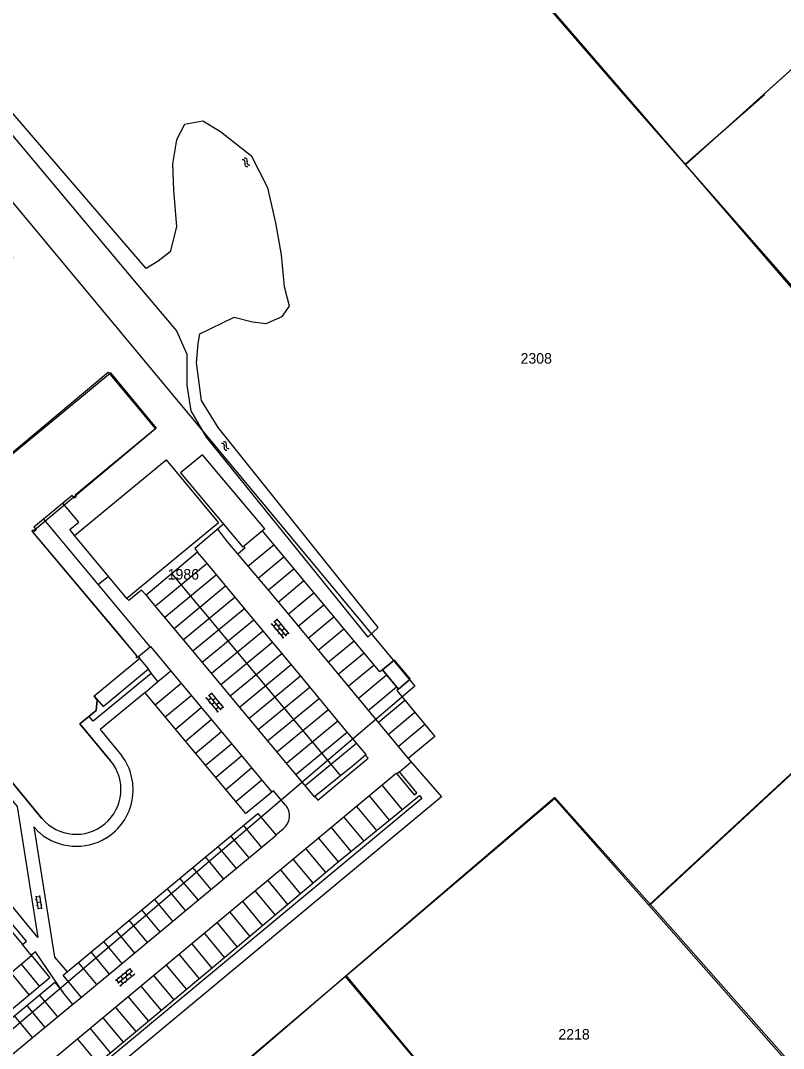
# Model space of a CAD drawing. Extents: x 148816 to 151297, y 399515 to 402500.
# Drawn here: x 149516 to 149646.3, y 401337.1 to 401512.7 of the extents above; entities that cross this region are included whole.
import ezdxf

# ---------------------------------------------------------------- set-up
doc = ezdxf.new("R2010")
doc.units = 0
for name, color, linetype in [('B01 Hoofdgebouw  [D] Norm', 7, 'Continuous'), ('B01 Hoofdgebouw  [T] Norm', 7, 'Continuous'), ('B01 hoofgebouw', 7, 'Continuous'), ('B02 Bijgebouw  [D] Norm', 7, 'Continuous'), ('B02 Bijgebouw  [T] Norm', 7, 'Continuous'), ('G01 perceelsgrens', 7, 'Continuous'), ('S02 Open verharding  Norm', 7, 'Continuous'), ('S05 Water  Norm', 7, 'Continuous'), ('T01 Muur  [D] Gem', 7, 'Continuous'), ('T03 Hek raster  [D] Gem', 7, 'Continuous'), ('T04 Haag heg  [D] Gem', 7, 'Continuous'), ('T09 Insteek water  [D] Norm', 7, 'Continuous'), ('V00 Kant verharding algemeen  [T] Norm', 7, 'Continuous'), ('V00 Kant verharding algemeen secundair  [D] Gem', 7, 'Continuous'), ('V00 Kant verharding algemeen secundair  [T] Norm', 7, 'Continuous'), ('Z01 perceelnummer', 7, 'Continuous')]:
    doc.layers.add(name, color=color, linetype=linetype)

msp = doc.modelspace()

# ---------------------------------------------------------------- linework, layer by layer
at = {"layer": 'B01 Hoofdgebouw  [D] Norm'}
for p, q in [((149510.28, 401435.1), (149531.38, 401452.53)), ((149531.38, 401452.53), (149539.21, 401443.05))]:
    msp.add_line(p, q, dxfattribs=at)
at = {"layer": 'B01 Hoofdgebouw  [T] Norm'}
for p, q in [((149517.97, 401425.47), (149535.89, 401404.12)), ((149536.37, 401403.71), (149528.57, 401397.23)), ((149535.75, 401404), (149535.89, 401404.12)), ((149535.88, 401403.85), (149535.75, 401404)), ((149536.11, 401404.04), (149535.88, 401403.85)), ((149536.37, 401403.71), (149536.11, 401404.04)), ((149577.81, 401401.76), (149579.84, 401403.45)), ((149579.84, 401403.45), (149582.57, 401400.16)), ((149580.55, 401398.47), (149577.81, 401401.76)), ((149582.57, 401400.16), (149580.55, 401398.47))]:
    msp.add_line(p, q, dxfattribs=at)
for points in [[(149539.21, 401443.05), (149525.37, 401431.61), (149525.55, 401431.4), (149525.24, 401431.12), (149524.84, 401431.57), (149518.3, 401426.17), (149518.69, 401425.7), (149518.37, 401425.43), (149518.19, 401425.65), (149517.97, 401425.47)], [(149549.81, 401426.89), (149534.15, 401413.95), (149525.25, 401424.71), (149540.92, 401437.66), (149549.81, 401426.89)], [(149531.41, 401386.21), (149526.15, 401392.52), (149528.94, 401394.83), (149529.09, 401396.6), (149528.57, 401397.23)], [(149511.71, 401380.51), (149514.42, 401382.75), (149519.69, 401376.37)]]:
    msp.add_lwpolyline(points, dxfattribs=at)
msp.add_arc((149525.52, 401381.33), 7.65, 220.3895, 39.6281, dxfattribs=at)
at = {"layer": 'B01 hoofgebouw'}
for points in [[(149468.45, 401434.04), (149484.94, 401414.27), (149501.91, 401428.42), (149485.38, 401448.27), (149487.21, 401449.79), (149479.14, 401459.49), (149500.39, 401477.17), (149486.25, 401494.16), (149492.18, 401499.1), (149514.7, 401472.13), (149493.6, 401454.51), (149509.88, 401435), (149530.99, 401452.63), (149539.1, 401442.92)], [(149539.1, 401442.92), (149518.06, 401425.36), (149532.7, 401407.97)], [(149532.7, 401407.97), (149535.89, 401404.12), (149535.75, 401404), (149535.88, 401403.85), (149536.11, 401404.04), (149536.37, 401403.71), (149528.57, 401397.23)], [(149580.55, 401398.48), (149582.57, 401400.16), (149579.84, 401403.45), (149577.81, 401401.76), (149580.55, 401398.48)], [(149528.57, 401397.23), (149529.09, 401396.6), (149528.94, 401394.83), (149526.15, 401392.52), (149531.41, 401386.21)], [(149519.69, 401376.37), (149514.42, 401382.75)]]:
    msp.add_lwpolyline(points, dxfattribs=at)
msp.add_arc((149525.52, 401381.33), 7.65, 220.3922, 39.6255, dxfattribs=at)
at = {"layer": 'B02 Bijgebouw  [D] Norm'}
msp.add_lwpolyline([(149557.74, 401425.84), (149547.08, 401438.53), (149543.34, 401435.42), (149554, 401422.73)], dxfattribs=at)
at = {"layer": 'B02 Bijgebouw  [T] Norm'}
msp.add_lwpolyline([(149557.74, 401425.84), (149554, 401422.73)], dxfattribs=at)
at = {"layer": 'G01 perceelsgrens'}
for points in [[(149598.69, 401523.9), (149619.27, 401500)], [(149642.85, 401500), (149649.58, 401506.04)], [(149499.35, 401500), (149583.36, 401398.96), (149509.05, 401335.66)], [(149619.27, 401500), (149629.55, 401488.06)], [(149629.55, 401488.06), (149642.85, 401500)], [(149629.55, 401488.06), (149656.39, 401456.89)], [(149623.3, 401361.58), (149674.72, 401409.12)], [(149571.46, 401349.39), (149607.2, 401379.81), (149623.3, 401361.58)], [(149623.3, 401361.58), (149663.01, 401316.6)], [(149528.27, 401312.63), (149571.46, 401349.39)], [(149571.46, 401349.39), (149626.99, 401283.37)]]:
    msp.add_lwpolyline(points, dxfattribs=at)
at = {"layer": 'S02 Open verharding  Norm'}
for p, q in [((149558.91, 401409.59), (149558.79, 401409.49)), ((149558.81, 401409.7), (149560.92, 401407.17)), ((149559.69, 401409.59), (149559.23, 401409.2)), ((149559.27, 401410.09), (149561.38, 401407.55)), ((149559.83, 401410.35), (149559.37, 401409.97)), ((149559.73, 401410.47), (149561.84, 401407.93)), ((149560.47, 401409.59), (149560.01, 401409.2)), ((149560.15, 401409.97), (149560.26, 401410.07)), ((149560.79, 401409.2), (149560.9, 401409.3)), ((149559.55, 401408.82), (149559.43, 401408.72)), ((149560.33, 401408.82), (149559.87, 401408.43)), ((149560.19, 401408.05), (149560.07, 401407.95)), ((149560.51, 401407.67), (149560.97, 401408.05)), ((149561.11, 401408.82), (149560.65, 401408.43)), ((149560.83, 401407.28), (149560.71, 401407.19)), ((149561.75, 401408.05), (149561.29, 401407.67)), ((149561.43, 401408.43), (149561.54, 401408.53)), ((149547.74, 401396.94), (149547.62, 401396.85)), ((149547.64, 401397.06), (149549.75, 401394.52)), ((149548.52, 401396.94), (149548.06, 401396.56)), ((149548.1, 401397.44), (149550.22, 401394.91)), ((149548.66, 401397.71), (149548.2, 401397.33)), ((149548.56, 401397.83), (149550.68, 401395.29)), ((149549.3, 401396.94), (149548.84, 401396.56)), ((149548.98, 401397.33), (149549.1, 401397.42)), ((149548.38, 401396.18), (149548.26, 401396.08)), ((149549.16, 401396.18), (149548.7, 401395.79)), ((149549.02, 401395.41), (149548.9, 401395.31)), ((149549.34, 401395.02), (149549.8, 401395.41)), ((149549.94, 401396.17), (149549.48, 401395.79)), ((149549.62, 401396.56), (149549.74, 401396.66)), ((149550.58, 401395.41), (149550.12, 401395.02)), ((149550.26, 401395.79), (149550.38, 401395.89)), ((149549.66, 401394.64), (149549.54, 401394.54)), ((149518.76, 401362.49), (149518.61, 401362.46)), ((149518.66, 401363.13), (149519.02, 401360.86)), ((149518.68, 401362.98), (149519.27, 401363.07)), ((149519.43, 401362.09), (149518.84, 401361.99)), ((149519.25, 401363.22), (149519.61, 401360.95)), ((149519.5, 401362.6), (149519.35, 401362.58)), ((149519.65, 401361.62), (149519.51, 401361.59)), ((149518.91, 401361.5), (149518.77, 401361.47)), ((149518.99, 401361), (149519.58, 401361.1)), ((149532.23, 401348.7), (149534.79, 401350.79)), ((149532.62, 401348.23), (149535.17, 401350.33)), ((149533, 401347.77), (149535.55, 401349.86)), ((149533.12, 401349.43), (149533.5, 401348.96)), ((149533.51, 401349.74), (149533.42, 401349.86)), ((149533.89, 401349.28), (149534.27, 401348.82)), ((149533.9, 401350.06), (149534.28, 401349.6)), ((149534.28, 401350.38), (149534.19, 401350.49)), ((149535.04, 401349.45), (149534.66, 401349.92)), ((149534.67, 401350.7), (149535.05, 401350.23)), ((149535.43, 401349.77), (149535.53, 401349.65)), ((149532.35, 401348.79), (149532.73, 401348.33)), ((149532.74, 401349.11), (149532.64, 401349.23)), ((149533.11, 401347.87), (149533.21, 401347.75)), ((149533.12, 401348.65), (149533.5, 401348.18)), ((149533.89, 401348.5), (149533.98, 401348.38)), ((149534.66, 401349.13), (149534.75, 401349.02))]:
    msp.add_line(p, q, dxfattribs=at)
at = {"layer": 'S05 Water  Norm'}
for centre, start, end in [((149553.96, 401488.5), 336.73, 100.585), ((149554.31, 401488.79), 336.73, 100.585), ((149554.74, 401488.17), 156.73, 280.585), ((149555.09, 401488.45), 156.73, 280.585), ((149550.77, 401440.32), 336.73, 100.585), ((149550.42, 401440.04), 336.73, 100.585), ((149551.2, 401439.71), 156.73, 280.585), ((149551.55, 401439.99), 156.73, 280.585)]:
    msp.add_arc(centre, 0.425, start, end, dxfattribs=at)
at = {"layer": 'T01 Muur  [D] Gem'}
msp.add_lwpolyline([(149528.62, 401397.3), (149530.14, 401395.53), (149537.87, 401401.93), (149536.37, 401403.71)], dxfattribs=at)
at = {"layer": 'T03 Hek raster  [D] Gem'}
msp.add_line((149571.65, 401349.48), (149627.22, 401282.98), dxfattribs=at)
msp.add_lwpolyline([(149662.35, 401317.8), (149623.55, 401361.72), (149607.26, 401379.96), (149571.65, 401349.48), (149528.61, 401312.56)], dxfattribs=at)
at = {"layer": 'T04 Haag heg  [D] Gem'}
msp.add_line((149643.08, 401500.03), (149629.52, 401488.08), dxfattribs=at)
for points in [[(149571.92, 401554.5), (149619.26, 401499.79)], [(149671.77, 401526.05), (149642.71, 401499.92)], [(149619.27, 401499.78), (149672.54, 401438.99), (149693.1, 401456.43), (149718.18, 401477.02), (149746.95, 401499.95)], [(149623.61, 401361.69), (149674.88, 401409.2), (149713.32, 401365.64)]]:
    msp.add_lwpolyline(points, dxfattribs=at)
at = {"layer": 'T09 Insteek water  [D] Norm'}
msp.add_lwpolyline([(149505.25, 401504.22), (149535.16, 401468.57), (149542.68, 401459.69), (149544.45, 401455.73), (149544.45, 401450.41), (149545.13, 401446.03), (149547.73, 401441.53), (149575.32, 401407.38), (149577.09, 401409.02), (149549.78, 401443.17), (149546.91, 401447.81), (149546.09, 401454.23), (149546.36, 401457.51), (149546.64, 401459.15), (149552.51, 401462.01), (149555.65, 401461.2), (149557.97, 401460.92), (149560.7, 401462.15), (149561.93, 401463.93), (149561.11, 401467.2), (149560.57, 401472.67), (149559.61, 401478.13), (149558.25, 401484.14), (149555.51, 401489.47), (149550.19, 401493.7), (149547.18, 401495.48), (149544.04, 401494.93), (149542.68, 401492.34), (149541.99, 401488.24), (149542.13, 401483.73), (149542.68, 401477.45), (149541.58, 401473.21), (149539.53, 401471.58), (149537.49, 401470.35), (149507.03, 401505.72)], dxfattribs=at)
at = {"layer": 'V00 Kant verharding algemeen  [T] Norm'}
msp.add_line((149577.55, 401401.54), (149577.8, 401401.76), dxfattribs=at)
for points in [[(149525.25, 401424.71), (149524.43, 401425.72), (149525.97, 401426.99), (149523.26, 401430.27)], [(149519.95, 401427.54), (149538.14, 401405.67), (149536.17, 401403.97)], [(149550.68, 401426.68), (149545.8, 401422.52), (149546.25, 401421.86), (149537.49, 401414.52), (149536.71, 401415.37), (149534.51, 401413.59), (149534.18, 401413.97)], [(149577.81, 401401.76), (149577.4, 401401.41), (149557.37, 401425.53)], [(149537.81, 401401.88), (149538.35, 401401.17), (149528.42, 401392.99), (149527.73, 401393.82)], [(149580.55, 401398.47), (149580.29, 401398.25), (149586.79, 401390.41), (149582.24, 401386.64), (149587.92, 401380.05), (149517.07, 401321.12)], [(149537.3, 401397.9), (149529.6, 401391.58), (149533.33, 401387.1)], [(149561.27, 401378.68), (149559.25, 401381.11), (149554.52, 401377.22), (149537.3, 401397.85)], [(149566.3, 401380.11), (149566.8, 401379.52), (149575.4, 401386.67), (149574.93, 401387.21), (149572.98, 401385.57), (149566.3, 401380.11)], [(149583.68, 401380.76), (149580.71, 401384.34), (149580.27, 401383.98), (149583.24, 401380.39), (149583.68, 401380.76)], [(149512.91, 401381.5), (149515.46, 401378.42), (149519, 401356.05), (149513.78, 401362.38), (149510.9, 401359.95), (149501.48, 401371.2), (149499.04, 401369.13)], [(149514.47, 401329.24), (149516.59, 401331.05), (149519.99, 401326.93), (149531.84, 401336.74), (149550.94, 401352.66), (149570.27, 401368.97), (149584.13, 401380.28), (149584.54, 401379.78), (149515.82, 401322.62)], [(149519.29, 401373.9), (149518.31, 401374.97), (149521.85, 401352.67), (149523.98, 401350.17), (149556.53, 401377.24), (149559.63, 401373.56), (149560.88, 401374.63)], [(149513.4, 401358.38), (149516.37, 401354.82), (149517.05, 401355.39), (149513.54, 401359.64), (149510.66, 401357.21), (149501.22, 401368.48), (149499.93, 401367.44), (149500.34, 401366.93), (149500.98, 401367.44), (149509.68, 401357.07), (149505.15, 401353.33), (149506.02, 401352.3), (149508.76, 401354.54), (149513.4, 401358.38)], [(149510.93, 401333.24), (149513.28, 401335.09), (149510.19, 401338.73), (149521.88, 401348.44), (149523.28, 401346.67), (149518.57, 401353.59), (149517.87, 401353), (149521.04, 401349.14), (149516.53, 401345.4), (149508.65, 401338.9), (149504.62, 401343.72), (149502.65, 401342.05)]]:
    msp.add_lwpolyline(points, dxfattribs=at)
for centre, radius, start, end in [((149525.54, 401381.3), 9.71, 301.7337, 36.6861), ((149559.13, 401376.84), 2.82, 308.2831, 40.7415), ((149525.57, 401381.44), 9.81, 230.254, 301.1732)]:
    msp.add_arc(centre, radius, start, end, dxfattribs=at)
at = {"layer": 'V00 Kant verharding algemeen secundair  [D] Gem'}
for p, q in [((149554.86, 401419.49), (149559.31, 401423.2)), ((149547.91, 401419.94), (149539.05, 401412.63)), ((149556.58, 401417.45), (149561.02, 401421.14)), ((149549.51, 401418.02), (149540.65, 401410.71)), ((149541.87, 401418.19), (149570.64, 401383.66)), ((149558.3, 401415.4), (149562.73, 401419.08)), ((149551.1, 401416.1), (149542.25, 401408.79)), ((149560.01, 401413.35), (149564.43, 401417.03)), ((149561.72, 401411.29), (149566.14, 401414.97)), ((149552.7, 401414.18), (149543.85, 401406.88)), ((149563.43, 401409.24), (149567.85, 401412.91)), ((149554.3, 401412.26), (149545.45, 401404.96)), ((149565.13, 401407.18), (149569.56, 401410.86)), ((149555.9, 401410.34), (149547.05, 401403.04)), ((149557.49, 401408.42), (149548.64, 401401.12)), ((149566.84, 401405.12), (149571.26, 401408.8)), ((149559.09, 401406.5), (149550.24, 401399.19)), ((149568.55, 401403.07), (149572.97, 401406.75)), ((149560.68, 401404.58), (149551.83, 401397.27)), ((149570.26, 401401.01), (149574.68, 401404.69)), ((149562.28, 401402.66), (149553.43, 401395.35)), ((149571.97, 401398.96), (149576.39, 401402.63)), ((149563.87, 401400.74), (149555.02, 401393.43)), ((149573.68, 401396.9), (149578.51, 401400.92)), ((149539.02, 401395.79), (149543.44, 401399.48)), ((149565.47, 401398.81), (149556.62, 401391.52)), ((149575.39, 401394.85), (149580.22, 401398.87)), ((149540.74, 401393.73), (149545.16, 401397.41)), ((149567.06, 401396.89), (149558.22, 401389.6)), ((149542.46, 401391.66), (149546.88, 401395.35)), ((149568.65, 401394.97), (149559.82, 401387.68)), ((149577.1, 401392.79), (149581.67, 401396.59)), ((149544.19, 401389.6), (149548.6, 401393.28)), ((149578.81, 401390.74), (149583.37, 401394.53)), ((149570.25, 401393.05), (149561.42, 401385.76)), ((149580.52, 401388.69), (149585.08, 401392.48)), ((149545.91, 401387.54), (149550.32, 401391.22)), ((149571.84, 401391.13), (149563.02, 401383.85)), ((149547.63, 401385.47), (149552.04, 401389.15)), ((149573.45, 401389.22), (149564.62, 401381.93)), ((149549.35, 401383.41), (149553.76, 401387.09)), ((149551.08, 401381.35), (149555.49, 401385.03)), ((149552.8, 401379.28), (149557.21, 401382.96)), ((149577.76, 401382.04), (149581.17, 401377.86)), ((149575.58, 401380.23), (149579, 401376.09)), ((149573.41, 401378.42), (149576.82, 401374.31)), ((149571.25, 401376.61), (149574.63, 401372.53)), ((149557.23, 401371.44), (149554.09, 401375.21)), ((149569.08, 401374.81), (149572.44, 401370.75)), ((149555.07, 401369.63), (149551.92, 401373.41)), ((149566.92, 401373), (149570.26, 401368.96)), ((149552.9, 401367.83), (149549.75, 401371.61)), ((149564.75, 401371.2), (149568.1, 401367.15)), ((149550.73, 401366.02), (149547.59, 401369.81)), ((149562.58, 401369.39), (149565.95, 401365.33)), ((149548.56, 401364.22), (149545.42, 401368)), ((149560.42, 401367.59), (149563.79, 401363.51)), ((149546.4, 401362.41), (149543.25, 401366.2)), ((149558.25, 401365.78), (149561.64, 401361.69)), ((149544.23, 401360.61), (149541.08, 401364.4)), ((149556.08, 401363.98), (149559.48, 401359.87)), ((149542.06, 401358.81), (149538.91, 401362.59)), ((149553.92, 401362.17), (149557.33, 401358.05)), ((149539.89, 401357), (149536.74, 401360.79)), ((149551.75, 401360.36), (149555.17, 401356.23)), ((149537.73, 401355.2), (149534.58, 401358.99)), ((149549.59, 401358.56), (149553.02, 401354.41)), ((149535.56, 401353.39), (149532.41, 401357.18)), ((149547.42, 401356.75), (149550.86, 401352.59)), ((149533.39, 401351.59), (149530.24, 401355.38)), ((149545.25, 401354.95), (149548.7, 401350.79)), ((149531.22, 401349.79), (149528.07, 401353.58)), ((149543.09, 401353.14), (149546.53, 401348.98)), ((149516.13, 401351.47), (149519.28, 401347.68)), ((149529.06, 401347.99), (149525.91, 401351.78)), ((149540.92, 401351.34), (149544.36, 401347.18)), ((149514.35, 401350), (149517.5, 401346.2)), ((149538.76, 401349.53), (149542.2, 401345.37)), ((149536.59, 401347.72), (149540.03, 401343.57)), ((149522.41, 401342.47), (149519.26, 401346.27)), ((149534.42, 401345.92), (149537.86, 401341.76)), ((149520.26, 401340.69), (149517.11, 401344.48)), ((149532.26, 401344.11), (149535.7, 401339.96)), ((149518.1, 401338.9), (149514.95, 401342.69)), ((149530.09, 401342.31), (149533.53, 401338.15)), ((149527.92, 401340.5), (149531.36, 401336.35)), ((149525.76, 401338.7), (149529.19, 401334.55))]:
    msp.add_line(p, q, dxfattribs=at)
at = {"layer": 'V00 Kant verharding algemeen secundair  [T] Norm'}
msp.add_line((149580.71, 401384.34), (149582.72, 401386.08), dxfattribs=at)
for points in [[(149549.64, 401425.8), (149551.39, 401423.61), (149559.04, 401414.52), (149567.45, 401404.39), (149575.27, 401394.98), (149582.24, 401386.64)], [(149549.64, 401425.8), (149551.39, 401423.61), (149559.04, 401414.52), (149567.45, 401404.39), (149575.27, 401394.98), (149582.24, 401386.64)], [(149574.93, 401387.21), (149575.05, 401387.33), (149571.31, 401391.77), (149563.49, 401401.2), (149555.15, 401411.23), (149547.44, 401420.5), (149546.25, 401421.86)], [(149574.93, 401387.21), (149575.05, 401387.33), (149571.31, 401391.77), (149563.49, 401401.2), (149555.15, 401411.23), (149547.44, 401420.5), (149546.25, 401421.86)], [(149554.24, 401422.79), (149554.38, 401422.6), (149553.13, 401421.54)], [(149531.04, 401417.71), (149529.31, 401416.29)], [(149537.49, 401414.52), (149538.36, 401413.46), (149546.25, 401403.99), (149554.69, 401393.83), (149562.49, 401384.49), (149566.21, 401380.04), (149566.3, 401380.11)], [(149538.14, 401405.67), (149538.24, 401405.75), (149542.38, 401400.75), (149550.78, 401390.66), (149558.95, 401380.87)], [(149537.31, 401397.9), (149539.48, 401399.8), (149538.36, 401401.18)], [(149539.48, 401399.8), (149541.69, 401401.59)], [(149580.27, 401383.98), (149580.19, 401384.07), (149516.59, 401331.05)], [(149559.62, 401373.57), (149559.69, 401373.48), (149526.45, 401345.81), (149523.32, 401349.6), (149523.98, 401350.17)], [(149517.87, 401353), (149516.37, 401354.82)], [(149510.8, 401347.07), (149517.92, 401352.95)], [(149526.45, 401345.81), (149524.98, 401344.6), (149523.28, 401346.67)], [(149524.98, 401344.6), (149513.36, 401334.98), (149513.27, 401335.05)]]:
    msp.add_lwpolyline(points, dxfattribs=at)

# ---------------------------------------------------------------- texts
at = {"layer": 'Z01 perceelnummer'}
for s, p in [('2308', (149601.41, 401454.08)), ('1986', (149541.15, 401417.19)), ('2218', (149607.87, 401338.61))]:
    msp.add_text(s, height=1.8, dxfattribs=at).set_placement(p)

doc.saveas('drawing.dxf')
